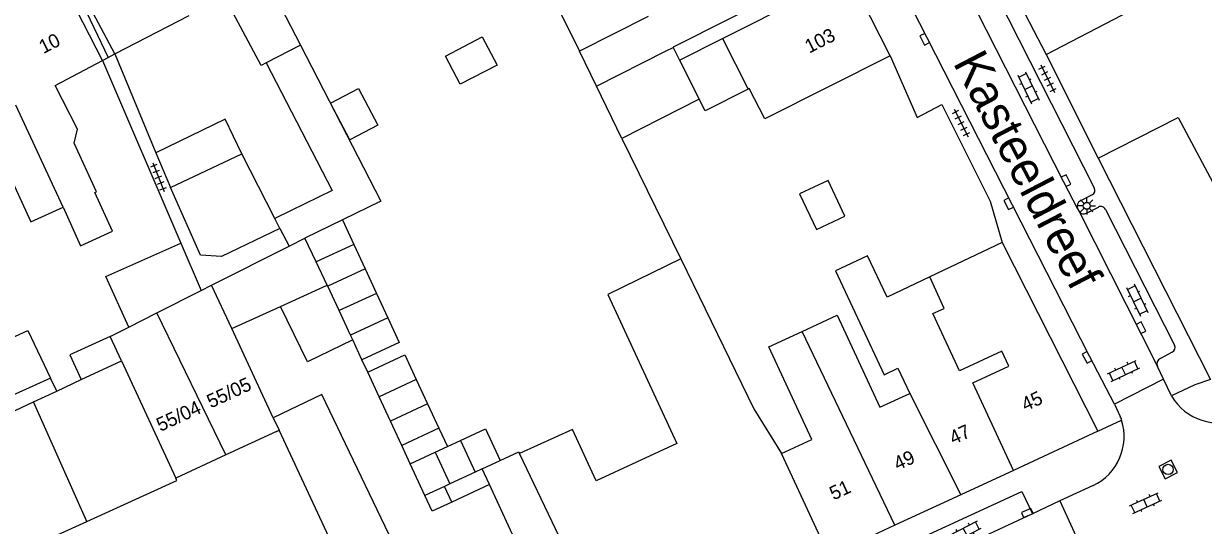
# Model space of a CAD drawing. Extents: x 132998 to 136004, y 396998 to 398512.
# Drawn here: x 133498.3 to 133583.7, y 398328.8 to 398365.1 of the extents above; entities that cross this region are included whole.
import ezdxf

# ---------------------------------------------------------------- set-up
doc = ezdxf.new("R2010")
doc.units = 0
for name, color, linetype in [('gg-afsc-erfafscheiding', 7, 'Continuous'), ('gg-afsc-muur', 7, 'Continuous'), ('gg-anno-huisnummerreeks BGT', 7, 'Continuous'), ('gg-anno-openbare ruimte label', 7, 'Continuous'), ('gg-bbg-bijgebouw', 7, 'Continuous'), ('gg-bbg-gedigitaliseerde bebouwing', 7, 'Continuous'), ('gg-bbg-gedigitaliseerde bebouwing onder overbouw', 7, 'Continuous'), ('gg-bbg-gedigitaliseerde bijgebouw', 7, 'Continuous'), ('gg-bbg-gedigitaliseerde overbouw', 7, 'Continuous'), ('gg-bbg-hoofdgebouw', 7, 'Continuous'), ('gg-bbg-luifel en loopbrug', 7, 'Continuous'), ('gg-bbg-tussenscheiding', 7, 'Continuous'), ('gg-bbg-tussenscheiding niveau 01', 7, 'Continuous'), ('gg-knt-verharding', 7, 'Continuous'), ('gg-knt-verharding nz', 7, 'Continuous'), ('gt-bbg-plantopografie pand', 7, 'Continuous'), ('gt-grn-weggrens', 7, 'Continuous'), ('gt-symb-klinker verharding', 7, 'Continuous'), ('gt-symb-kolk', 7, 'Continuous'), ('gt-symb-lichtmast', 7, 'Continuous'), ('gt-symb-rioolschacht', 7, 'Continuous'), ('gt-symb-tegel verharding', 7, 'Continuous')]:
    doc.layers.add(name, color=color, linetype=linetype)

# ---------------------------------------------------------------- blocks, each defined once
blk = doc.blocks.new('gt0-KL1')
at = {"layer": 'gt-symb-klinker verharding'}
for p, q in [((-1.15, 0.3), (1.15, 0.3)), ((-1, -0.3), (-1, 0.3)), ((-0.5, 0.3), (-0.5, 0.45)), ((0, -0.3), (0, 0.3)), ((0.5, 0.3), (0.5, 0.45)), ((1, -0.3), (1, 0.3)), ((-1.15, -0.3), (1.15, -0.3)), ((-0.5, -0.45), (-0.5, -0.3)), ((0.5, -0.45), (0.5, -0.3))]:
    blk.add_line(p, q, dxfattribs=at)
blk = doc.blocks.new('gt0-RS')
at = {"layer": 'gt-symb-rioolschacht'}
blk.add_lwpolyline([(-0.5, -0.5), (0.5, -0.5), (0.5, 0.5), (-0.5, 0.5)], close=True, dxfattribs=at)
blk.add_circle((0, 0), 0.375, dxfattribs=at)
blk = doc.blocks.new('gt0-KOLK')
at = {"layer": 'gt-symb-kolk'}
blk.add_lwpolyline([(0, 0), (0.375, 0), (0.375, 0.4), (-0.375, 0.4), (-0.375, 0), (0, 0)], dxfattribs=at)
blk = doc.blocks.new('gt0-LMAST')
at = {"layer": 'gt-symb-lichtmast'}
for p, q in [((-0.182, 0.173), (-0.447, 0.438)), ((-0.005, 0.246), (-0.005, 0.621)), ((0.172, 0.173), (0.437, 0.438)), ((-0.255, -0.004), (-0.63, -0.004)), ((-0.182, -0.181), (-0.447, -0.446)), ((-0.005, -0.254), (-0.005, -0.629)), ((0.437, -0.446), (0.172, -0.181)), ((0.245, -0.004), (0.62, -0.004))]:
    blk.add_line(p, q, dxfattribs=at)
blk.add_circle((-0.005, -0.004), 0.25, dxfattribs=at)
blk = doc.blocks.new('gt0-TEG1')
at = {"layer": 'gt-symb-tegel verharding'}
for p, q in [((-1.125, 0), (1.125, 0)), ((-0.9, -0.25), (-0.9, 0.25)), ((-0.45, -0.25), (-0.45, 0.25)), ((0, -0.25), (0, 0.25)), ((0.45, -0.25), (0.45, 0.25)), ((0.9, -0.25), (0.9, 0.25))]:
    blk.add_line(p, q, dxfattribs=at)

msp = doc.modelspace()

# ---------------------------------------------------------------- linework, layer by layer
at = {"layer": 'gg-afsc-erfafscheiding'}
for p, q in [((133536.405, 398367.443), (133538.516, 398363.133)), ((133504.001, 398362.479), (133509.679, 398349.245)), ((133504.893, 398362.942), (133507.871, 398355.797)), ((133541.596, 398356.829), (133545.849, 398348.114)), ((133500.693, 398338.535), (133500.244, 398339.482))]:
    msp.add_line(p, q, dxfattribs=at)
msp.add_lwpolyline([(133561.014, 398362.812), (133562.96, 398358.35), (133564.74, 398359.28), (133568.25, 398352.28), (133569.11, 398349.3)], dxfattribs=at)
at = {"layer": 'gg-afsc-muur'}
for p, q in [((133572.283, 398362.914), (133576.05, 398355.39)), ((133523.196, 398339.905), (133522.774, 398340.814))]:
    msp.add_line(p, q, dxfattribs=at)
at = {"layer": 'gg-bbg-bijgebouw'}
for p, q in [((133570.127, 398367.052), (133572.283, 398362.914)), ((133572.283, 398362.914), (133578.361, 398366.072)), ((133545.768, 398362.482), (133548.872, 398364.05)), ((133545.296, 398363.416), (133545.768, 398362.482))]:
    msp.add_line(p, q, dxfattribs=at)
at = {"layer": 'gg-bbg-gedigitaliseerde bebouwing'}
for p, q in [((133504.893, 398362.942), (133510.275, 398365.734)), ((133543.48, 398365.649), (133538.516, 398363.133)), ((133518.34, 398363.57), (133515.854, 398362.292)), ((133539.751, 398360.605), (133538.516, 398363.133)), ((133500.578, 398360.667), (133504.001, 398362.479)), ((133515.854, 398362.292), (133515.497, 398362.109)), ((133559.368, 398348.336), (133557.058, 398347.239)), ((133511.146, 398345.828), (133511.899, 398346.208)), ((133507.946, 398344.207), (133511.146, 398345.828)), ((133505.914, 398343.178), (133507.946, 398344.207)), ((133504.555, 398342.489), (133505.914, 398343.178)), ((133516.363, 398336.613), (133513.36, 398343.059)), ((133516.605, 398335.625), (133512.94, 398333.924)), ((133516.605, 398335.625), (133516.785, 398335.708)), ((133520.925, 398326.822), (133516.785, 398335.708)), ((133512.94, 398333.924), (133509.311, 398332.24)), ((133533.941, 398327.59), (133532.004, 398331.77))]:
    msp.add_line(p, q, dxfattribs=at)
for points in [[(133515.497, 398362.109), (133512.874, 398367.001), (133511.321, 398366.277)], [(133501.159, 398351.848), (133502.426, 398349.063), (133504.733, 398350.114), (133503.45, 398352.902), (133503.583, 398352.963), (133501.963, 398356.485), (133502.195, 398357.507), (133500.578, 398360.667)], [(133551.923, 398358.239), (133550.807, 398360.438), (133550.725, 398360.396)], [(133576.05, 398355.39), (133581.845, 398358.339), (133584.546, 398353.284)], [(133494.741, 398357.846), (133496.663, 398353.621), (133497.384, 398353.949), (133498.824, 398350.785), (133501.159, 398351.848)], [(133545.849, 398348.114), (133551.147, 398337.253), (133553.151, 398334.022)], [(133557.058, 398347.239), (133560.563, 398339.724), (133561.564, 398340.202), (133562.416, 398338.367)], [(133554.644, 398342.865), (133557.171, 398344.038), (133560.266, 398337.369), (133562.416, 398338.367)], [(133553.151, 398334.022), (133555.333, 398335.034), (133552.221, 398341.741), (133554.644, 398342.865)], [(133524.741, 398328.144), (133519.883, 398338.301), (133516.363, 398336.613)], [(133532.784, 398333.52), (133534.125, 398334.152), (133534.183, 398334.03)]]:
    msp.add_lwpolyline(points, dxfattribs=at)
at = {"layer": 'gg-bbg-gedigitaliseerde bebouwing onder overbouw'}
for p, q in [((133504.001, 398362.479), (133500.878, 398368.552)), ((133504.893, 398362.942), (133501.705, 398368.98))]:
    msp.add_line(p, q, dxfattribs=at)
at = {"layer": 'gg-bbg-gedigitaliseerde bijgebouw'}
for p, q in [((133541.596, 398356.829), (133539.751, 398360.605)), ((133547.191, 398359.665), (133541.596, 398356.829)), ((133508.917, 398353.287), (133514.094, 398355.71)), ((133516.483, 398351.023), (133514.094, 398355.71)), ((133516.849, 398350.304), (133516.483, 398351.023)), ((133521.363, 398350.935), (133518.637, 398349.61)), ((133521.363, 398350.935), (133522.185, 398349.161)), ((133517.506, 398349.04), (133518.637, 398349.61)), ((133519.461, 398347.898), (133518.637, 398349.61)), ((133511.899, 398346.208), (133517.506, 398349.04)), ((133522.185, 398349.161), (133523.008, 398347.387)), ((133520.275, 398346.207), (133519.461, 398347.898)), ((133523.008, 398347.387), (133523.83, 398345.613)), ((133516.899, 398344.67), (133520.275, 398346.207)), ((133520.308, 398346.136), (133520.275, 398346.207)), ((133521.13, 398344.362), (133520.308, 398346.136)), ((133523.83, 398345.613), (133524.652, 398343.839)), ((133513.36, 398343.059), (133516.899, 398344.67)), ((133521.952, 398342.588), (133521.13, 398344.362)), ((133522.114, 398342.239), (133521.952, 398342.588)), ((133522.774, 398340.814), (133522.114, 398342.239)), ((133500.244, 398339.482), (133494.466, 398336.852)), ((133500.693, 398338.535), (133502.474, 398339.37)), ((133524.016, 398338.136), (133523.196, 398339.905)), ((133526.715, 398339.387), (133527.535, 398337.618)), ((133499.021, 398337.751), (133500.693, 398338.535)), ((133493.634, 398335.225), (133499.021, 398337.751)), ((133524.836, 398336.367), (133524.016, 398338.136)), ((133527.535, 398337.618), (133528.355, 398335.848)), ((133525.656, 398334.597), (133524.836, 398336.367)), ((133528.355, 398335.848), (133525.656, 398334.597)), ((133528.97, 398334.522), (133529.909, 398334.957)), ((133526.271, 398333.271), (133528.09, 398334.114)), ((133528.09, 398334.114), (133528.97, 398334.522)), ((133527.332, 398330.982), (133526.271, 398333.271)), ((133528.756, 398331.642), (133527.332, 398330.982)), ((133529.282, 398330.508), (133528.756, 398331.642)), ((133532.004, 398331.77), (133529.282, 398330.508)), ((133497.525, 398326.678), (133502.866, 398329.11))]:
    msp.add_line(p, q, dxfattribs=at)
for points in [[(133550.725, 398360.396), (133547.617, 398358.821), (133547.191, 398359.665)], [(133516.849, 398350.304), (133512.629, 398348.273), (133511.099, 398348.386), (133508.917, 398353.287)], [(133524.652, 398343.839), (133525.474, 398342.065), (133522.774, 398340.814)], [(133492.901, 398340.316), (133498.611, 398342.916), (133500.244, 398339.482)], [(133504.555, 398342.489), (133501.653, 398341.154), (133502.474, 398339.37)], [(133523.196, 398339.905), (133525.895, 398341.156), (133526.715, 398339.387)], [(133529.909, 398334.957), (133531.728, 398335.8), (133532.784, 398333.52)], [(133502.866, 398329.11), (133509.385, 398332.078), (133509.311, 398332.24)]]:
    msp.add_lwpolyline(points, dxfattribs=at)
at = {"layer": 'gg-bbg-gedigitaliseerde overbouw'}
for p, q in [((133504.001, 398362.479), (133504.408, 398362.69)), ((133504.408, 398362.69), (133504.893, 398362.942))]:
    msp.add_line(p, q, dxfattribs=at)
at = {"layer": 'gg-bbg-hoofdgebouw'}
for p, q in [((133512.67, 398374.61), (133518.34, 398363.57)), ((133548.872, 398364.05), (133558.035, 398368.68)), ((133561.014, 398362.812), (133558.035, 398368.68)), ((133561.014, 398362.812), (133551.923, 398358.239)), ((133576.05, 398355.39), (133584.19, 398339.37)), ((133569.11, 398349.3), (133563.863, 398346.807)), ((133569.11, 398349.3), (133576.02, 398335.63)), ((133576.02, 398335.63), (133569.915, 398332.798)), ((133569.915, 398332.798), (133566.127, 398331.041)), ((133566.127, 398331.041), (133561.349, 398328.825)), ((133561.349, 398328.825), (133556.587, 398326.616))]:
    msp.add_line(p, q, dxfattribs=at)
for points in [[(133557.534, 398369.617), (133545.29, 398363.428), (133545.296, 398363.416)], [(133545.849, 398348.114), (133540.58, 398345.521), (133545.558, 398334.749), (133539.728, 398332.055), (133538.015, 398335.763), (133534.183, 398334.03)], [(133563.863, 398346.807), (133560.775, 398345.34), (133559.368, 398348.336)]]:
    msp.add_lwpolyline(points, dxfattribs=at)
at = {"layer": 'gg-bbg-luifel en loopbrug'}
for p, q in [((133507.871, 398355.797), (133508.917, 398353.287)), ((133516.849, 398350.304), (133517.506, 398349.04)), ((133509.679, 398349.245), (133511.146, 398345.828)), ((133528.355, 398335.848), (133528.97, 398334.522)), ((133526.271, 398333.271), (133525.656, 398334.597))]:
    msp.add_line(p, q, dxfattribs=at)
for points in [[(133518.34, 398363.57), (133524.155, 398352.292), (133521.363, 398350.935)], [(133515.854, 398362.292), (133520.617, 398353.053), (133517.647, 398351.61), (133516.483, 398351.023)], [(133514.094, 398355.71), (133512.889, 398358.212), (133507.871, 398355.797)], [(133554.453, 398352.824), (133555.663, 398350.231), (133557.72, 398351.19), (133556.51, 398353.784), (133554.453, 398352.824)], [(133505.914, 398343.178), (133504.25, 398346.835), (133509.679, 398349.245)], [(133522.114, 398342.239), (133518.83, 398340.658), (133516.899, 398344.67)], [(133529.282, 398330.508), (133527.858, 398329.848), (133527.332, 398330.982)]]:
    msp.add_lwpolyline(points, dxfattribs=at)
at = {"layer": 'gg-bbg-tussenscheiding'}
for p, q in [((133548.872, 398364.05), (133550.725, 398360.396)), ((133539.751, 398360.605), (133544.805, 398363.167)), ((133544.805, 398363.167), (133545.296, 398363.416)), ((133545.768, 398362.482), (133547.191, 398359.665)), ((133501.159, 398351.848), (133497.744, 398359.233)), ((133522.185, 398349.161), (133519.461, 398347.898)), ((133523.008, 398347.387), (133520.308, 398346.136)), ((133513.36, 398343.059), (133511.899, 398346.208)), ((133523.83, 398345.613), (133521.13, 398344.362)), ((133512.94, 398333.924), (133507.946, 398344.207)), ((133524.652, 398343.839), (133521.952, 398342.588)), ((133561.349, 398328.825), (133554.644, 398342.865)), ((133505.372, 398340.729), (133504.555, 398342.489)), ((133502.474, 398339.37), (133505.372, 398340.729)), ((133505.372, 398340.729), (133509.311, 398332.24)), ((133526.715, 398339.387), (133524.016, 398338.136)), ((133562.416, 398338.367), (133566.127, 398331.041)), ((133502.866, 398329.11), (133499.021, 398337.751)), ((133527.535, 398337.618), (133524.836, 398336.367)), ((133516.363, 398336.613), (133516.785, 398335.708)), ((133529.909, 398334.957), (133530.97, 398332.668)), ((133528.09, 398334.114), (133529.151, 398331.825)), ((133531.478, 398332.904), (133532.784, 398333.52)), ((133541.15, 398319.455), (133534.183, 398334.03)), ((133556.587, 398326.616), (133553.151, 398334.022)), ((133530.97, 398332.668), (133529.151, 398331.825)), ((133531.478, 398332.904), (133530.97, 398332.668)), ((133532.004, 398331.77), (133531.478, 398332.904)), ((133529.151, 398331.825), (133528.756, 398331.642))]:
    msp.add_line(p, q, dxfattribs=at)
msp.add_lwpolyline([(133569.915, 398332.798), (133566.975, 398339.135), (133569.588, 398340.346), (133569.083, 398341.435), (133566.014, 398340.012), (133564.095, 398344.148), (133564.92, 398344.53), (133563.863, 398346.807)], dxfattribs=at)
at = {"layer": 'gg-bbg-tussenscheiding niveau 01'}
msp.add_line((133501.486, 398368.867), (133504.408, 398362.69), dxfattribs=at)
at = {"layer": 'gg-knt-verharding'}
for p, q in [((133567.149, 398370.207), (133575.774, 398353.256)), ((133575.628, 398352.739), (133574.771, 398352.312)), ((133574.566, 398351.723), (133574.682, 398351.535)), ((133574.682, 398351.535), (133580.351, 398340.315)), ((133575.198, 398351.413), (133576.08, 398351.864)), ((133576.578, 398351.688), (133581.577, 398341.859)), ((133581.419, 398341.363), (133580.559, 398340.903)), ((133580.775, 398339.41), (133580.351, 398340.315)), ((133580.775, 398339.41), (133577.245, 398337.597)), ((133581.348, 398338.189), (133580.775, 398339.41)), ((133577.245, 398337.597), (133577.654, 398336.713)), ((133575.691, 398331.705), (133573.277, 398330.589)), ((133573.277, 398330.589), (133571.29, 398329.656)), ((133573.277, 398330.589), (133575.158, 398326.486))]:
    msp.add_line(p, q, dxfattribs=at)
for points in [[(133577.245, 398337.597), (133575.431, 398341.077), (133563.675, 398364.098), (133559.963, 398371.401)], [(133565.198, 398370.123), (133567.248, 398366.052), (133573.548, 398353.678), (133574.566, 398351.723)], [(133562.107, 398325.401), (133561.365, 398327.039), (133570.537, 398331.284), (133571.29, 398329.656)]]:
    msp.add_lwpolyline(points, dxfattribs=at)
for centre, radius, start, end in [((133575.433, 398353.073), 0.387, 300.28514, 28.17566), ((133574.969, 398351.913), 0.445, 116.3495, 205.26985), ((133575.004, 398351.746), 0.385, 213.20159, 300.19362), ((133576.249, 398351.548), 0.358, 22.97298, 118.09881), ((133581.237, 398341.694), 0.378, 298.75414, 25.90747), ((133580.749, 398340.505), 0.441, 115.56615, 205.47225), ((133584.778, 398340.238), 3.996, 210.85366, 293.61403), ((133574.014, 398335.264), 3.917, 17.37104, 21.70227), ((133573.995, 398335.258), 3.937, 295.50951, 17.37291)]:
    msp.add_arc(centre, radius, start, end, dxfattribs=at)
at = {"layer": 'gg-knt-verharding nz'}
msp.add_line((133571.29, 398329.656), (133562.107, 398325.401), dxfattribs=at)
at = {"layer": 'gt-bbg-plantopografie pand'}
for points in [[(133531.489, 398364.174), (133532.557, 398362.137), (133529.899, 398360.744), (133528.832, 398362.782), (133531.489, 398364.174)], [(133520.505, 398359.383), (133522.542, 398360.451), (133523.934, 398357.793), (133521.897, 398356.726), (133520.505, 398359.383)]]:
    msp.add_lwpolyline(points, dxfattribs=at)
at = {"layer": 'gt-grn-weggrens'}
msp.add_line((133576.02, 398335.63), (133577.753, 398336.434), dxfattribs=at)
msp.add_lwpolyline([(133584.19, 398339.37), (133583.046, 398338.985), (133581.348, 398338.189)], dxfattribs=at)

# ---------------------------------------------------------------- block references
at = {"layer": 'gt-symb-klinker verharding'}
for p, rotation in [((133571.012, 398360.493), -64.28048704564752), ((133578.882, 398345.131), -63.94764904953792), ((133577.9, 398340.003), 25.207221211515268), ((133579.481, 398330.43), 24.591000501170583), ((133566.426, 398328.353), 27.07775140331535)]:
    msp.add_blockref('gt0-KL1', p, dxfattribs=dict(at, rotation=rotation))
at = {"layer": 'gt-symb-kolk'}
for p, rotation in [((133563.675, 398364.098), 117.05227913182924), ((133573.548, 398353.678), -63.01990004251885), ((133569.756, 398352.191), 117.05227913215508), ((133578.973, 398343.032), -63.229239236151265), ((133575.431, 398341.077), 117.53228125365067), ((133570.996, 398329.531), 23.02549200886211)]:
    msp.add_blockref('gt0-KOLK', p, dxfattribs=dict(at, rotation=rotation))
at = {"layer": 'gt-symb-lichtmast'}
msp.add_blockref('gt0-LMAST', (133575.23, 398351.953), dxfattribs=at)
at = {"layer": 'gt-symb-rioolschacht', "rotation": 26.949580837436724}
msp.add_blockref('gt0-RS', (133581.11, 398332.868), dxfattribs=at)
at = {"layer": 'gt-symb-tegel verharding'}
for p, rotation in [((133572.396, 398361.146), -63.43494882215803), ((133566.141, 398357.945), -63.43494882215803), ((133508.062, 398354.028), -68.20923632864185)]:
    msp.add_blockref('gt0-TEG1', p, dxfattribs=dict(at, rotation=rotation))

# ---------------------------------------------------------------- texts
at = {"layer": 'gg-anno-huisnummerreeks BGT'}
for s, rotation, p in [('10', 26.8, (133499.727, 398362.931)), ('103', 26.9, (133555.145, 398362.962)), ('55/05', 24.9, (133511.849, 398337.275)), ('45', 24.9, (133570.79, 398337.061)), ('55/04', 24.9, (133508.202, 398335.583)), ('47', 24.9, (133565.574, 398334.642)), ('49', 24.9, (133561.545, 398332.773)), ('51', 24.9, (133556.904, 398330.621))]:
    msp.add_text(s, height=1, rotation=rotation, dxfattribs=at).set_placement(p)
at = {"layer": 'gg-anno-openbare ruimte label'}
msp.add_text('Kasteeldreef', height=2.5, rotation=297.5, dxfattribs=at).set_placement((133565.52, 398362.312))

doc.saveas('drawing.dxf')
